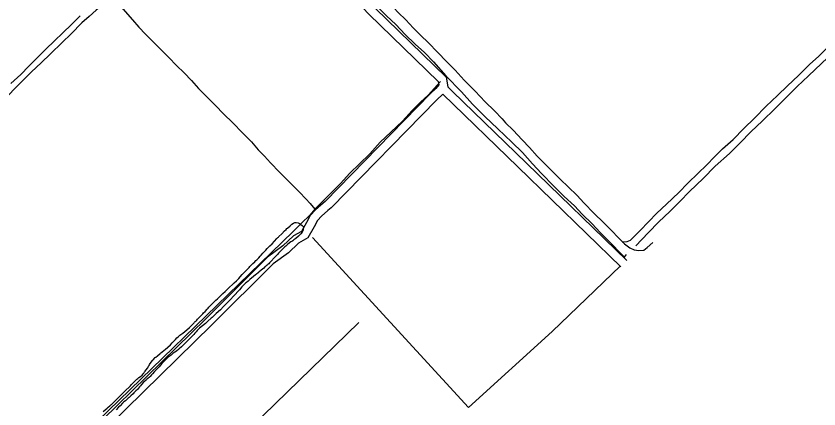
# Model space of a CAD drawing. Extents: x 3161514 to 3199414, y 831166 to 856601.
# Drawn here: x 3189038 to 3191795, y 839624 to 840974 of the extents above; entities that cross this region are included whole.
import ezdxf

# ---------------------------------------------------------------- set-up
doc = ezdxf.new("R2010")
doc.units = 0
for name, color, linetype in [('V-ROAD-CNTR', 7, 'Continuous'), ('V-SITE-VEGE', 7, 'Continuous'), ('V-TOPO-SHOR', 7, 'Continuous')]:
    doc.layers.add(name, color=color, linetype=linetype)

msp = doc.modelspace()

# ---------------------------------------------------------------- linework, layer by layer
at = {"layer": 'V-ROAD-CNTR'}
for points in [[(3190166.4, 841083.2), (3190188.4, 841045.8), (3190249.2, 840979.9), (3190487.3, 840749), (3190489.3, 840738), (3190480, 840724.8)], [(3190192.5, 841098.1), (3190212.7, 841063.8), (3190270.7, 841000.9), (3190515, 840763.9), (3190521.2, 840730.6)], [(3190480, 840724.8), (3190461.7, 840707.4), (3190099.2, 840337), (3190092.5, 840331.1)], [(3190537.2, 840715.1), (3190521.2, 840730.6)], [(3190503.6, 840705.9), (3190482.8, 840686), (3190119.8, 840315.2), (3190109.2, 840305.8)], [(3190760.7, 840456.3), (3190503.6, 840705.9)], [(3190790.8, 840468.9), (3190537.2, 840715.1)], [(3191114.7, 840112.7), (3190760.7, 840456.3)], [(3191135.6, 840134.2), (3190790.8, 840468.9)], [(3190092.5, 840331.1), (3190066.6, 840308.2), (3190048.5, 840288.9), (3190035.5, 840264.6), (3190017.9, 840234.3), (3189990.5, 840218.4), (3189954.3, 840184.1), (3189901.6, 840146), (3189689.3, 839934.3), (3189335.7, 839588.4), (3189212.9, 839469.7)], [(3190109.2, 840305.8), (3190087.5, 840286.6), (3190073, 840271.3), (3190061.7, 840250), (3190039.9, 840212.4), (3190008.6, 840194.2), (3189973.5, 840160.9), (3189921.1, 840123.1), (3189710.4, 839913), (3189356.6, 839566.9), (3189229.9, 839444.4)]]:
    msp.add_lwpolyline(points, dxfattribs=at)
at = {"layer": 'V-SITE-VEGE'}
for points in [[(3189460.7, 841128), (3189427.5, 841095.8), (3189397.6, 841070.2), (3189373.1, 841046.3), (3189349.4, 841025.1), (3189313.6, 840994), (3189289, 840972.7), (3189264, 840950.4), (3189227.9, 840913.1)], [(3190217.4, 841128.8), (3190234.5, 841098.8), (3190251.2, 841074.8), (3190270.6, 841062.3), (3190287.8, 841054.9), (3190291.6, 841051), (3190320.7, 841017.8), (3190350.3, 840986.2), (3190376.9, 840960.7), (3190402.3, 840933.4), (3190428, 840907.5), (3190453, 840882.6), (3190486.7, 840848), (3190515.9, 840818.2), (3190545.6, 840787.7), (3190576.8, 840753), (3190614.5, 840715.6), (3190648.8, 840679)], [(3191613.7, 840663.7), (3191652.9, 840700.8), (3191687.4, 840734.2), (3191724.3, 840769.7), (3191762.8, 840807.1), (3191794.6, 840835.6), (3191830.5, 840871.4), (3191862.1, 840903.2), (3191893.2, 840933.6), (3191931.8, 840972.4)], [(3189227.9, 840913.1), (3189196.4, 840883), (3189156.5, 840844), (3189125, 840813.4), (3189091.1, 840782.5), (3189053.1, 840743.9), (3189031, 840721.3), (3189002.8, 840692.2), (3188972.5, 840662.2), (3188938.7, 840628.4), (3188904.9, 840595.9)], [(3190648.8, 840679), (3190681.2, 840648.4), (3190706.8, 840620.5), (3190719.3, 840606.6), (3190745, 840581.6), (3190775.6, 840549), (3190801.6, 840522.4), (3190827.4, 840492), (3190852.8, 840467.2), (3190877.6, 840442.6), (3190907.6, 840412.6), (3190934.4, 840387), (3190964.5, 840357.4), (3190988.3, 840332.7), (3191023.7, 840295.4), (3191054.7, 840264.9), (3191083.9, 840236.7), (3191105.6, 840212.9), (3191127.1, 840191.2), (3191145.7, 840177.8), (3191160.7, 840170.7), (3191176.5, 840168.2), (3191193.9, 840170.3), (3191205.6, 840178.4), (3191224.5, 840196.6)], [(3191345.3, 840399.5), (3191379.8, 840434), (3191409.1, 840462.2), (3191438.1, 840491.8), (3191463.9, 840517.6), (3191500.2, 840550.3), (3191536.6, 840587), (3191574, 840623.2), (3191613.7, 840663.7)], [(3191119.1, 840198.5), (3191136, 840200), (3191148.1, 840204.4), (3191160.3, 840216.4), (3191181.4, 840237.8), (3191209.4, 840266.5), (3191238.6, 840296.8), (3191271.8, 840327.8), (3191313.7, 840368.1), (3191345.3, 840399.5)], [(3189656.8, 839927.4), (3189658.5, 839929), (3189661.3, 839932.4), (3189663.9, 839934.8), (3189665.9, 839937.3), (3189672.7, 839944.3), (3189679.5, 839951.5), (3189682.4, 839954.2), (3189687.5, 839959.5), (3189694.6, 839967), (3189698.3, 839970.6), (3189700.3, 839973.7), (3189702.9, 839976.1), (3189706.8, 839980.6), (3189720.8, 839995), (3189724.2, 839998.3), (3189729.6, 840003), (3189737.2, 840009.9), (3189748, 840020.4), (3189755.7, 840027.6), (3189765, 840036.8), (3189787.7, 840057.5), (3189795.1, 840064.7), (3189803.1, 840073), (3189807.6, 840078), (3189815, 840086.6), (3189820.4, 840091.6), (3189830.1, 840101.9), (3189834.9, 840106.6), (3189838.9, 840110.7), (3189841.5, 840113.2), (3189844.9, 840117.1), (3189851.4, 840123.5), (3189857.7, 840129.3), (3189861.9, 840133.7), (3189864.5, 840136.8), (3189869, 840140.9), (3189871.6, 840143.4), (3189876.7, 840148.7), (3189879.6, 840152.3), (3189885.5, 840159.2), (3189891.8, 840165.6), (3189895.8, 840170), (3189900.6, 840175), (3189905.7, 840180.8), (3189910, 840184.7), (3189917.4, 840191.9), (3189925.9, 840200.5), (3189934.1, 840209.4), (3189937.5, 840212.7), (3189939, 840214.3), (3189940.9, 840216.3), (3189950.3, 840226.3), (3189960.5, 840235.9), (3189965.4, 840240.4), (3189968.2, 840243.7), (3189969.9, 840245.4), (3189979, 840253.7), (3189985.2, 840258.9), (3189990.6, 840262.8), (3189995.1, 840264.7), (3190000.5, 840265.2), (3190007.2, 840263.1), (3190011.1, 840261.4), (3190013.3, 840260), (3190016.6, 840258.2), (3190020.8, 840254.2), (3190022.7, 840252), (3190024.7, 840249.4), (3190024.6, 840244.9), (3190024, 840239.3), (3190020.5, 840232.1), (3190015.7, 840226.3), (3190008.3, 840217.9), (3189998.4, 840209.4), (3189992.4, 840205), (3189988.2, 840202.2), (3189985.6, 840200), (3189981.9, 840197.8), (3189971.2, 840189.8), (3189968.1, 840187.3), (3189964.1, 840183.5), (3189961, 840180.7), (3189957.6, 840177.4), (3189955.3, 840175.4), (3189939.7, 840159.1), (3189936, 840154.9), (3189928.3, 840146.6), (3189910.9, 840128.9), (3189908.4, 840125.8), (3189905.8, 840123.1), (3189903, 840120.3), (3189900.2, 840118.4), (3189897, 840115.9), (3189894.8, 840114.2), (3189892.2, 840112), (3189888.5, 840108.1), (3189880.3, 840100.9), (3189871.8, 840094), (3189869.8, 840092.1), (3189863.9, 840086.8)], [(3189863.9, 840086.8), (3189860.7, 840084.9), (3189853.7, 840078.8), (3189840.9, 840068.6), (3189834.7, 840063.1), (3189829.3, 840059), (3189825.9, 840055.9), (3189820.8, 840050.9), (3189817.3, 840047), (3189813.9, 840043.4), (3189805.7, 840034), (3189802.5, 840030.1), (3189788.6, 840015.2), (3189770.7, 839996.6), (3189755.1, 839981.4), (3189752, 839977.5), (3189746.3, 839971.7), (3189744.8, 839969.7), (3189740.6, 839965), (3189725.3, 839951.7), (3189721, 839947.9), (3189718.2, 839945.1), (3189714.8, 839942.1), (3189711.1, 839939), (3189707.7, 839935.7), (3189696.3, 839925.5), (3189692.1, 839921.3), (3189688.4, 839918), (3189668.2, 839901.4), (3189660.6, 839893.7), (3189656.6, 839889.2), (3189652.3, 839884.8), (3189648.3, 839880.1), (3189639.5, 839870.6), (3189625.9, 839857.4), (3189618.8, 839850.7), (3189614, 839846), (3189612, 839843.8), (3189606, 839837.7), (3189598.6, 839830.8), (3189596.1, 839828.3)], [(3189337.6, 839615.3), (3189351.2, 839626.9), (3189354.6, 839630.3), (3189360, 839635), (3189363.9, 839638.3), (3189365.9, 839639.7), (3189379.3, 839652.9), (3189386.4, 839659.9), (3189389.2, 839662.9), (3189396.6, 839670.1), (3189406.6, 839680.4), (3189415.1, 839688.9), (3189426.4, 839698.9), (3189427.8, 839700.6), (3189431.5, 839704.2), (3189435, 839708.1), (3189437.2, 839710.3), (3189440.4, 839713.6), (3189448.6, 839721.9), (3189453.1, 839726.3), (3189456, 839728.5), (3189459.7, 839732.1), (3189465.3, 839736), (3189471, 839740.7), (3189474.7, 839745.1), (3189477, 839747.6), (3189479.8, 839751.5), (3189481.8, 839754.6), (3189484.1, 839757.1), (3189490.9, 839766.2), (3189493.5, 839771.5), (3189495, 839774), (3189497, 839776.8), (3189499, 839780.4), (3189506.4, 839790.4), (3189508.7, 839793.2), (3189516.3, 839800.7), (3189518.3, 839802.1), (3189523.4, 839806.8), (3189533.1, 839815.1), (3189535.6, 839817.6), (3189538.7, 839819.8), (3189546.4, 839825.8), (3189550.4, 839828.6), (3189559.4, 839836.3), (3189568.5, 839845.2), (3189573.9, 839851), (3189577, 839854.1), (3189585.3, 839863.5), (3189590.7, 839868.5), (3189595.5, 839873.4), (3189600.6, 839877.3), (3189611.1, 839884.8), (3189625, 839896.1), (3189634.1, 839904.1), (3189635.2, 839905.8), (3189637.2, 839907.4), (3189646.3, 839916.8), (3189649.7, 839920.2), (3189651.4, 839922.4), (3189653.7, 839924.6), (3189656.8, 839927.4)], [(3189596.1, 839828.3), (3189589.8, 839823.6), (3189585.6, 839821.1), (3189583.1, 839818.9), (3189577.1, 839815.1), (3189570.6, 839809.3), (3189561, 839801.8), (3189554.1, 839795.7), (3189545.6, 839787.4), (3189539.1, 839780.2), (3189534.5, 839774.9), (3189529.4, 839769.4), (3189526, 839765.5), (3189514.1, 839753.6), (3189506.9, 839745.3), (3189503, 839741.1), (3189498.4, 839735.9), (3189495.9, 839733.4), (3189490.8, 839728.9), (3189487.6, 839726.5), (3189485.6, 839724.5), (3189482, 839721.2), (3189479.1, 839718.4), (3189476.3, 839715.9), (3189469.2, 839708.5), (3189465.2, 839703.7), (3189462.6, 839700.4), (3189454.7, 839691.8), (3189449.5, 839686.8), (3189442.7, 839679.9), (3189439.9, 839676.9), (3189432.5, 839669.7), (3189428.5, 839666.3), (3189426.3, 839663.8), (3189423.7, 839661.6), (3189414.1, 839652.8), (3189408.4, 839648.4), (3189403.9, 839644.5), (3189395.6, 839635.6), (3189390.2, 839630.4), (3189382.2, 839621.8)]]:
    msp.add_lwpolyline(points, dxfattribs=at)
at = {"layer": 'V-TOPO-SHOR'}
msp.add_line((3190055.6, 840213.2), (3190591.2, 839628.9), dxfattribs=at)
for points in [[(3189371.2, 841027.6), (3189404.4, 840998.2), (3189438, 840961), (3189460.1, 840935.2), (3189483.2, 840912), (3189509.9, 840883.9), (3189536.7, 840857.2), (3189562.6, 840831.2)], [(3190272, 841011.7), (3190310.6, 840975), (3190342.5, 840945), (3190374.2, 840910.6), (3190408.6, 840877.5), (3190440.2, 840848.2), (3190471.7, 840816.2), (3190514.4, 840768.3)], [(3189020.3, 840742.2), (3189054.1, 840773.5), (3189081.8, 840801.8), (3189110.6, 840829.8), (3189140.9, 840859.5), (3189170.7, 840889), (3189198.9, 840916.4), (3189229.1, 840944.6), (3189258.9, 840975)], [(3191965.4, 840968.5), (3191919.5, 840923.8), (3191882.4, 840887.1), (3191845.6, 840851), (3191803.3, 840810.4), (3191758.7, 840768.8), (3191720.4, 840731.8), (3191679, 840690.1), (3191645, 840656)], [(3189562.6, 840831.2), (3189589.5, 840804.3), (3189615.3, 840778.9), (3189641.1, 840752.1), (3189664.7, 840725.5), (3189694.3, 840695.6), (3189721, 840668.7), (3189753.3, 840636), (3189780.5, 840609)], [(3190514.4, 840768.3), (3190567.5, 840713.9), (3190605.7, 840671), (3190647.9, 840628.7), (3190691.9, 840586.7), (3190740.2, 840541), (3190776.7, 840505), (3190811.7, 840465.9), (3190842.7, 840433.2)], [(3190253, 840500.6), (3190289, 840540.8), (3190324.9, 840574.4), (3190364.7, 840613.1), (3190397.8, 840649), (3190426.7, 840677.9), (3190452.9, 840701.6), (3190495.7, 840749)], [(3191645, 840656), (3191600, 840612.8), (3191562.8, 840577.2), (3191523.6, 840537.4), (3191487.4, 840501.9), (3191438.5, 840457.8), (3191397.5, 840416.4)], [(3189780.5, 840609), (3189818.6, 840570.8), (3189846.7, 840541.7), (3189869.6, 840514.5), (3189891.6, 840492.2), (3189912.4, 840470.1), (3189943.1, 840437.9), (3189965, 840416.1), (3189987.8, 840392.7), (3190011.7, 840368.4), (3190033.1, 840345.9), (3190048.3, 840330.3), (3190064.2, 840310), (3190047.2, 840289.8), (3190018.5, 840262.9), (3189989.5, 840233.5)], [(3190064.2, 840310), (3190110.9, 840357.5), (3190151.7, 840399.1), (3190184.7, 840433.7), (3190217.6, 840466.1), (3190253, 840500.6)], [(3190842.7, 840433.2), (3190885.3, 840390), (3190920.5, 840354.4), (3190955.6, 840321.7), (3190981.6, 840293.7), (3191016.5, 840259.7), (3191043.9, 840230.9), (3191067.6, 840206.9), (3191127.1, 840146), (3191134, 840154.9)], [(3191397.5, 840416.4), (3191351.1, 840371.4), (3191317.9, 840337.4), (3191283.3, 840302.1), (3191245.4, 840266.5), (3191208.7, 840229.3), (3191166.8, 840184.9)], [(3190485, 839584.6), (3189298.7, 838438.2), (3189210.2, 838420.5), (3188612.6, 838323.1), (3188532.9, 838340.8), (3188077, 838305.4), (3188072.6, 838261.1), (3187948.6, 838243.4), (3188563.9, 838854.3), (3189205.7, 839474), (3189989.5, 840233.5)], [(3190591.2, 839628.9), (3190878.9, 839890), (3191113.5, 840115.8)], [(3190214.9, 839921), (3189108.3, 838845.4), (3188590.5, 838349.7)]]:
    msp.add_lwpolyline(points, dxfattribs=at)

doc.saveas('drawing.dxf')
